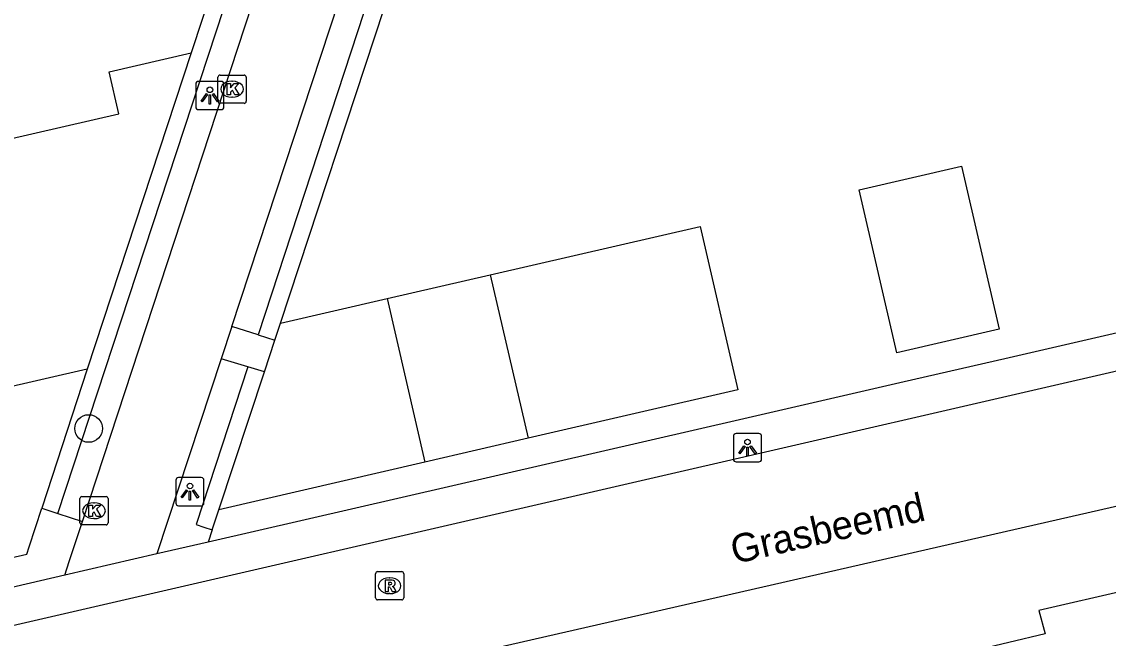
# Model space of a CAD drawing. Extents: x 156414 to 157775, y 382335 to 383765.
# Drawn here: x 156763.36 to 156801.79, y 382884.93 to 382906.75 of the extents above; entities that cross this region are included whole.
import ezdxf

# ---------------------------------------------------------------- set-up
doc = ezdxf.new("R2010")
doc.units = 0
for name, color, linetype in [('IMGEO_Boom', 7, 'Continuous'), ('IMGEO_Groenvoorziening', 7, 'Continuous'), ('IMGEO_Haag', 7, 'Continuous'), ('IMGEO_Kolk', 7, 'Continuous'), ('IMGEO_Lichtpunt', 7, 'Continuous'), ('IMGEO_Openbare_ruimte_label', 7, 'Continuous'), ('IMGEO_Pand', 7, 'Continuous'), ('IMGEO_Rijbaan_lokaal_open', 7, 'Continuous'), ('IMGEO_Rioolput', 7, 'Continuous'), ('IMGEO_Voetpad_open', 7, 'Continuous')]:
    doc.layers.add(name, color=color, linetype=linetype)

msp = doc.modelspace()

# ---------------------------------------------------------------- linework, layer by layer
at = {"layer": 'IMGEO_Boom'}
msp.add_circle((156765.73, 382892.356), 0.489, dxfattribs=at)
at = {"layer": 'IMGEO_Groenvoorziening'}
for points in [[(156764.644, 382889.353), (156765.508, 382889.065)], [(156770.098, 382888.771), (156769.953, 382888.333)]]:
    msp.add_lwpolyline(points, dxfattribs=at)
at = {"layer": 'IMGEO_Haag'}
for points in [[(156780.385, 382922.087), (156771.725, 382895.665)], [(156764.644, 382889.353), (156774.992, 382920.852)], [(156772.519, 382896.083), (156776.184, 382907.218)], [(156769.356, 382905.644), (156765.679, 382894.46)], [(156771.355, 382894.536), (156769.527, 382888.96), (156769.804, 382888.868), (156770.098, 382888.771)], [(156764.071, 382889.541), (156764.388, 382889.437), (156764.644, 382889.353)], [(156770.098, 382888.771), (156770.332, 382889.477)]]:
    msp.add_lwpolyline(points, dxfattribs=at)
at = {"layer": 'IMGEO_Kolk'}
for p, q in [((156770.304, 382903.933), (156770.304, 382904.785)), ((156770.379, 382904.859), (156771.231, 382904.859)), ((156771.305, 382904.785), (156771.305, 382903.933)), ((156770.792, 382904.639), (156770.817, 382904.639)), ((156770.815, 382904.079), (156770.79, 382904.079)), ((156771.231, 382903.859), (156770.379, 382903.859)), ((156765.418, 382889.022), (156765.418, 382889.874)), ((156765.493, 382889.948), (156766.345, 382889.948)), ((156765.906, 382889.728), (156765.931, 382889.728)), ((156766.419, 382889.874), (156766.419, 382889.022)), ((156766.345, 382888.948), (156765.493, 382888.948)), ((156765.929, 382889.168), (156765.904, 382889.168))]:
    msp.add_line(p, q, dxfattribs=at)
for points in [[(156770.304, 382903.933), (156770.304, 382904.785)], [(156770.379, 382904.859), (156771.231, 382904.859)], [(156771.305, 382904.785), (156771.305, 382903.933)], [(156770.625, 382904.559), (156770.748, 382904.559), (156770.748, 382904.408), (156770.878, 382904.559), (156771.042, 382904.559), (156770.896, 382904.408), (156771.049, 382904.159), (156770.897, 382904.159), (156770.812, 382904.323), (156770.748, 382904.256), (156770.748, 382904.159), (156770.625, 382904.159), (156770.625, 382904.559)], [(156771.231, 382903.859), (156770.379, 382903.859)], [(156765.418, 382889.022), (156765.418, 382889.874)], [(156765.493, 382889.948), (156766.345, 382889.948)], [(156766.419, 382889.874), (156766.419, 382889.022)], [(156765.739, 382889.648), (156765.862, 382889.648), (156765.862, 382889.497), (156765.992, 382889.648), (156766.156, 382889.648), (156766.01, 382889.497), (156766.163, 382889.248), (156766.011, 382889.248), (156765.926, 382889.412), (156765.862, 382889.345), (156765.862, 382889.248), (156765.739, 382889.248), (156765.739, 382889.648)], [(156766.345, 382888.948), (156765.493, 382888.948)]]:
    msp.add_lwpolyline(points, dxfattribs=at)
for centre, start, end in [((156770.381, 382904.783), 91.552, 178.448), ((156770.381, 382904.783), 91.552, 178.448), ((156771.229, 382904.783), 1.552, 88.448), ((156771.229, 382904.783), 1.552, 88.448), ((156770.381, 382903.935), 181.552, 268.448), ((156770.381, 382903.935), 181.552, 268.448), ((156771.229, 382903.935), 271.552, 358.448), ((156771.229, 382903.935), 271.552, 358.448), ((156765.495, 382889.872), 91.552, 178.448), ((156765.495, 382889.872), 91.552, 178.448), ((156766.343, 382889.872), 1.552, 88.448), ((156766.343, 382889.872), 1.552, 88.448), ((156765.495, 382889.024), 181.552, 268.448), ((156765.495, 382889.024), 181.552, 268.448), ((156766.343, 382889.024), 271.552, 358.448), ((156766.343, 382889.024), 271.552, 358.448)]:
    msp.add_arc(centre, 0.0765, start, end, dxfattribs=at)
for centre, major_axis, ratio, start_param, end_param in [((156770.791, 382904.359), (-0.387, 0.002), 0.722429, 4.712389, 7.853982), ((156770.816, 382904.359), (-0.39, 0.002), 0.717154, 1.570796, 4.712389), ((156765.905, 382889.448), (-0.387, 0.002), 0.722429, 4.712389, 7.853982), ((156765.93, 382889.448), (-0.39, 0.002), 0.717154, 1.570796, 4.712389)]:
    msp.add_ellipse(centre, major_axis=major_axis, ratio=ratio, start_param=start_param, end_param=end_param, dxfattribs=at)
at = {"layer": 'IMGEO_Lichtpunt'}
for p, q in [((156769.519, 382904.54), (156769.519, 382903.733)), ((156769.519, 382904.54), (156769.519, 382903.733)), ((156770.421, 382904.635), (156769.613, 382904.635)), ((156770.421, 382904.635), (156769.613, 382904.635)), ((156770.515, 382903.733), (156770.515, 382904.54)), ((156770.515, 382903.733), (156770.515, 382904.54)), ((156769.613, 382903.639), (156770.421, 382903.639)), ((156769.613, 382903.639), (156770.421, 382903.639)), ((156788.535, 382892.08), (156788.535, 382891.273)), ((156788.535, 382892.08), (156788.535, 382891.273)), ((156789.437, 382892.175), (156788.629, 382892.175)), ((156789.437, 382892.175), (156788.629, 382892.175)), ((156789.531, 382891.273), (156789.531, 382892.08)), ((156789.531, 382891.273), (156789.531, 382892.08)), ((156788.629, 382891.179), (156789.437, 382891.179)), ((156788.629, 382891.179), (156789.437, 382891.179)), ((156768.813, 382890.524), (156768.813, 382889.717)), ((156768.813, 382890.524), (156768.813, 382889.717)), ((156769.715, 382890.619), (156768.907, 382890.619)), ((156769.715, 382890.619), (156768.907, 382890.619)), ((156769.809, 382889.717), (156769.809, 382890.524)), ((156769.809, 382889.717), (156769.809, 382890.524)), ((156768.907, 382889.623), (156769.715, 382889.623)), ((156768.907, 382889.623), (156769.715, 382889.623))]:
    msp.add_line(p, q, dxfattribs=at)
for points in [[(156769.893, 382904.204), (156769.932, 382904.176), (156769.744, 382903.914), (156769.706, 382903.941), (156769.893, 382904.204)], [(156769.995, 382904.156), (156770.042, 382904.156), (156770.042, 382903.834), (156769.995, 382903.834), (156769.995, 382904.156)], [(156770.105, 382904.176), (156770.143, 382904.203), (156770.33, 382903.941), (156770.291, 382903.913), (156770.105, 382904.176)], [(156788.909, 382891.744), (156788.948, 382891.716), (156788.76, 382891.454), (156788.722, 382891.481), (156788.909, 382891.744)], [(156789.011, 382891.696), (156789.058, 382891.696), (156789.058, 382891.374), (156789.011, 382891.374), (156789.011, 382891.696)], [(156789.121, 382891.716), (156789.159, 382891.743), (156789.346, 382891.481), (156789.307, 382891.453), (156789.121, 382891.716)], [(156769.187, 382890.188), (156769.226, 382890.16), (156769.038, 382889.898), (156769, 382889.925), (156769.187, 382890.188)], [(156769.289, 382890.14), (156769.336, 382890.14), (156769.336, 382889.818), (156769.289, 382889.818), (156769.289, 382890.14)], [(156769.399, 382890.16), (156769.437, 382890.187), (156769.624, 382889.925), (156769.585, 382889.897), (156769.399, 382890.16)]]:
    msp.add_lwpolyline(points, dxfattribs=at)
for centre in [(156770.018, 382904.338), (156789.034, 382891.878), (156769.312, 382890.322)]:
    msp.add_circle(centre, 0.0994, dxfattribs=at)
for centre, start, end in [((156769.613, 382904.54), 90, 180), ((156769.613, 382904.54), 90, 180), ((156770.421, 382904.54), 0, 90), ((156770.421, 382904.54), 0, 90), ((156769.613, 382903.733), 180, 270), ((156769.613, 382903.733), 180, 270), ((156770.421, 382903.733), 270, 0), ((156770.421, 382903.733), 270, 360), ((156788.629, 382892.08), 90, 180), ((156788.629, 382892.08), 90, 180), ((156789.437, 382892.08), 0, 90), ((156789.437, 382892.08), 0, 90), ((156788.629, 382891.273), 180, 270), ((156788.629, 382891.273), 180, 270), ((156789.437, 382891.273), 270, 0), ((156789.437, 382891.273), 270, 360), ((156768.907, 382890.524), 90, 180), ((156768.907, 382890.524), 90, 180), ((156769.715, 382890.524), 0, 90), ((156769.715, 382890.524), 0, 90), ((156768.907, 382889.717), 180, 270), ((156768.907, 382889.717), 180, 270), ((156769.715, 382889.717), 270, 0), ((156769.715, 382889.717), 270, 360)]:
    msp.add_arc(centre, 0.0946, start, end, dxfattribs=at)
at = {"layer": 'IMGEO_Pand'}
for points in [[(156772.135, 382914.091), (156769.356, 382905.644)], [(156761.424, 382903.812), (156761.815, 382902.342), (156766.794, 382903.492), (156766.452, 382904.973), (156769.356, 382905.644)], [(156792.982, 382900.803), (156796.603, 382901.641), (156797.934, 382895.868), (156794.312, 382895.031), (156792.982, 382900.803)], [(156779.935, 382897.791), (156787.356, 382899.501), (156788.687, 382893.725), (156781.273, 382892.009)], [(156776.284, 382896.95), (156779.935, 382897.791)], [(156779.935, 382897.791), (156781.273, 382892.009)], [(156772.519, 382896.083), (156776.284, 382896.95)], [(156776.284, 382896.95), (156777.623, 382891.164)], [(156772.318, 382895.476), (156772.519, 382896.083)], [(156771.947, 382894.355), (156772.318, 382895.476)], [(156765.679, 382894.46), (156757.926, 382892.678)], [(156765.679, 382894.46), (156764.071, 382889.541)], [(156770.332, 382889.477), (156771.947, 382894.355)], [(156781.273, 382892.009), (156777.623, 382891.164)], [(156777.623, 382891.164), (156770.332, 382889.477)], [(156759.257, 382886.929), (156763.539, 382887.912), (156763.622, 382888.168), (156764.071, 382889.541)], [(156803.178, 382883.746), (156802.509, 382886.649), (156799.342, 382885.916), (156799.567, 382885.087), (156796.986, 382884.484), (156797.464, 382882.439), (156795.707, 382882.029), (156794.582, 382881.766), (156794.387, 382881.721)]]:
    msp.add_lwpolyline(points, dxfattribs=at)
at = {"layer": 'IMGEO_Rijbaan_lokaal_open'}
for points in [[(156691.253, 382868.836), (156764.262, 382885.667), (156910.514, 382919.415)], [(156837.115, 382897.607), (156757.875, 382879.497)]]:
    msp.add_lwpolyline(points, dxfattribs=at)
at = {"layer": 'IMGEO_Rioolput'}
for p, q in [((156775.875, 382886.367), (156775.875, 382887.219)), ((156775.95, 382887.293), (156776.802, 382887.293)), ((156776.363, 382887.073), (156776.388, 382887.073)), ((156776.876, 382887.219), (156776.876, 382886.367)), ((156776.802, 382886.293), (156775.95, 382886.293)), ((156776.386, 382886.513), (156776.361, 382886.513))]:
    msp.add_line(p, q, dxfattribs=at)
for points in [[(156775.875, 382886.367), (156775.875, 382887.219)], [(156775.95, 382887.293), (156776.802, 382887.293)], [(156776.464, 382886.991), (156776.212, 382886.993), (156776.212, 382886.593)], [(156776.876, 382887.219), (156776.876, 382886.367)], [(156776.212, 382886.593), (156776.336, 382886.593), (156776.336, 382886.755), (156776.347, 382886.755)], [(156776.39, 382886.912), (156776.336, 382886.912), (156776.336, 382886.831)], [(156776.336, 382886.831), (156776.388, 382886.831)], [(156776.394, 382886.726), (156776.465, 382886.593), (156776.605, 382886.593), (156776.54, 382886.719)], [(156776.802, 382886.293), (156775.95, 382886.293)]]:
    msp.add_lwpolyline(points, dxfattribs=at)
for centre, radius, start, end in [((156775.952, 382887.217), 0.0765, 91.552, 178.448), ((156775.952, 382887.217), 0.0765, 91.552, 178.448), ((156776.463, 382886.881), 0.109, 350.3612, 89.416), ((156776.8, 382887.217), 0.0765, 1.552, 88.448), ((156776.8, 382887.217), 0.0765, 1.552, 88.448), ((156776.346, 382886.702), 0.0533, 26.0293, 88.6989), ((156776.372, 382887.02), 0.19, 274.7715, 282.9687), ((156776.396, 382886.816), 0.0964, 77.0061, 93.1865), ((156776.41, 382886.873), 0.0378, 276.6634, 79.6772), ((156776.461, 382886.881), 0.112, 277.5842, 350.9817), ((156776.445, 382886.666), 0.108, 29.5134, 73.7905), ((156775.952, 382886.369), 0.0765, 181.552, 268.448), ((156775.952, 382886.369), 0.0765, 181.552, 268.448), ((156776.8, 382886.369), 0.0765, 271.552, 358.448), ((156776.8, 382886.369), 0.0765, 271.552, 358.448)]:
    msp.add_arc(centre, radius, start, end, dxfattribs=at)
for centre, major_axis, ratio, start_param, end_param in [((156776.362, 382886.793), (-0.387, 0.002), 0.722429, 4.712389, 7.853982), ((156776.387, 382886.793), (-0.39, 0.002), 0.717154, 1.570796, 4.712389)]:
    msp.add_ellipse(centre, major_axis=major_axis, ratio=ratio, start_param=start_param, end_param=end_param, dxfattribs=at)
at = {"layer": 'IMGEO_Voetpad_open'}
for points in [[(156770.791, 382895.963), (156779.301, 382921.834)], [(156765.508, 382889.065), (156776.018, 382921.089)], [(156813.203, 382898.288), (156813.014, 382898.245), (156807.353, 382896.942), (156803.811, 382896.126), (156798.138, 382894.82), (156794.579, 382894.001), (156788.904, 382892.695), (156769.953, 382888.333)], [(156770.791, 382895.963), (156770.416, 382894.823)], [(156771.725, 382895.665), (156770.791, 382895.963)], [(156771.725, 382895.665), (156772.318, 382895.476)], [(156770.416, 382894.823), (156768.144, 382887.917)], [(156771.355, 382894.536), (156770.416, 382894.823)], [(156771.947, 382894.355), (156771.355, 382894.536)], [(156764.886, 382887.169), (156765.046, 382887.655), (156765.508, 382889.065)], [(156769.953, 382888.333), (156768.144, 382887.917)], [(156768.144, 382887.917), (156764.886, 382887.169)], [(156764.886, 382887.169), (156763.167, 382886.771), (156752.267, 382884.266), (156749.132, 382883.546), (156746.584, 382882.96), (156743.001, 382882.137), (156737.32, 382880.831), (156733.737, 382880.008), (156728.086, 382878.709), (156724.482, 382877.881), (156718.817, 382876.579), (156715.202, 382875.748), (156709.554, 382874.45), (156705.981, 382873.629), (156700.308, 382872.325), (156696.761, 382871.51), (156691.087, 382870.206), (156690.913, 382870.166)]]:
    msp.add_lwpolyline(points, dxfattribs=at)

# ---------------------------------------------------------------- texts
at = {"layer": 'IMGEO_Openbare_ruimte_label'}
msp.add_text('Grasbeemd', height=1, rotation=12.883, dxfattribs=at).set_placement((156788.569, 382887.558))

doc.saveas('drawing.dxf')
